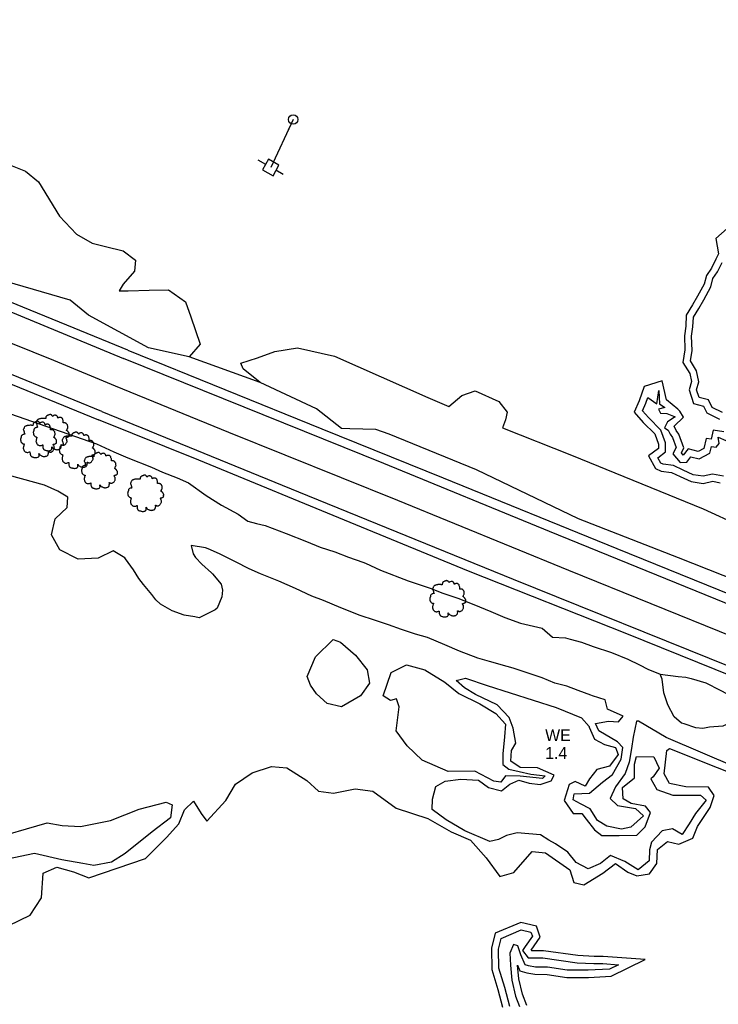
# Model space of a CAD drawing. Extents: x 2160437 to 2172832, y 205694 to 212444.
# Drawn here: x 2164673.6 to 2164968.4, y 209617.7 to 210032.9 of the extents above; entities that cross this region are included whole.
import ezdxf

# ---------------------------------------------------------------- set-up
doc = ezdxf.new("R2010")
doc.units = 0
for name, color, linetype in [('RD_EX_H2O', 7, 'Continuous'), ('RD_EX_H2O_Pond', 7, 'Continuous'), ('RD_EX_H2O_txCode', 7, 'Continuous'), ('RD_EX_LaneStripe', 7, 'Continuous'), ('RD_EX_Road', 7, 'Continuous'), ('RD_EX_UT', 7, 'Continuous'), ('RD_EX_UT_Guy', 7, 'Continuous'), ('RD_EX_VEG', 7, 'Continuous'), ('RD_EX_VEG_ShrubLine', 7, 'Continuous'), ('RD_EX_VEG_TreeLine', 7, 'Continuous')]:
    doc.layers.add(name, color=color, linetype=linetype)

# ---------------------------------------------------------------- blocks, each defined once
blk = doc.blocks.new('T2')
at = {"layer": 'RD_EX_VEG'}
for points in [[(0.05, 7.21), (-0.25, 7.24), (-0.57, 7.14), (-0.82, 7.04), (-1.05, 6.96), (-1.27, 6.86), (-1.57, 6.69), (-1.8, 6.49), (-1.92, 6.24), (-1.97, 6.01), (-2.02, 5.74), (-2.02, 5.56), (-2.15, 5.54), (-2.3, 5.56), (-2.55, 5.64), (-2.8, 5.64), (-3.05, 5.64), (-3.4, 5.61), (-3.75, 5.61), (-4.02, 5.56), (-4.35, 5.51), (-4.72, 5.39), (-5.07, 5.26), (-5.37, 5.01), (-5.62, 4.54), (-5.75, 4.19), (-5.9, 3.94), (-5.75, 3.49), (-5.57, 3.14), (-5.55, 2.94), (-5.47, 2.52), (-5.37, 2.29), (-5.25, 2.09), (-5.32, 2.07), (-5.7, 2.02), (-6, 1.92), (-6.42, 1.69), (-6.64, 1.47), (-6.74, 1.14), (-6.77, 0.79), (-6.87, 0.59), (-6.94, 0.32), (-6.97, 0.24), (-7.02, -0.08), (-6.92, -0.53), (-6.89, -0.88), (-6.77, -1.11), (-6.62, -1.28), (-6.44, -1.53), (-6.05, -1.76), (-5.72, -1.86), (-5.52, -1.88), (-5.7, -2.38), (-5.75, -2.73), (-5.87, -3.13), (-5.87, -3.21), (-5.92, -3.68), (-5.77, -4.01), (-5.7, -4.38), (-5.52, -4.61), (-5.25, -4.91), (-4.92, -5.13), (-4.42, -5.26), (-4.02, -5.23), (-3.45, -5.06), (-3.2, -4.98), (-3.22, -5.16), (-3.2, -5.53), (-3.2, -5.96), (-3.05, -6.28), (-2.95, -6.56), (-2.8, -6.81), (-2.47, -7.03), (-2.07, -7.11), (-1.65, -7.26), (-1.2, -7.33), (-0.7, -7.36), (-0.1, -7.21), (0.18, -7.08), (0.28, -6.91), (0.48, -6.53), (0.43, -6.31), (0.45, -5.71), (0.55, -5.88), (0.73, -6.23), (1.23, -6.53), (1.63, -6.71), (2.1, -6.86), (2.4, -6.93), (2.88, -6.86), (3.25, -6.78), (3.63, -6.66), (3.93, -6.38), (4.1, -6.11), (4.15, -5.83), (4.23, -5.46), (4.28, -5.28)], [(4.28, -5.28), (4.2, -5.11), (4.15, -4.86), (4.23, -4.88), (4.4, -4.93), (4.68, -5.06), (4.9, -5.13), (5.23, -5.11), (5.5, -5.01), (5.95, -4.73), (6.22, -4.26), (6.5, -3.86), (6.57, -3.53), (6.52, -3.31), (6.5, -2.81), (6.3, -2.56), (6.25, -2.43), (6.15, -2.03), (6.22, -1.98), (6.5, -1.93), (6.87, -1.81), (7.15, -1.68), (7.37, -1.51), (7.45, -1.28), (7.42, -0.88), (7.47, -0.48), (7.4, -0.33), (7.3, -0.18), (7.22, 0.02), (7.07, 0.17), (6.97, 0.32), (6.87, 0.42), (6.75, 0.57), (6.57, 0.69), (6.42, 0.74), (6.37, 0.89), (6.52, 1.09), (6.57, 1.19), (6.6, 1.42), (6.82, 1.77), (6.87, 2.17), (6.82, 2.59), (6.77, 2.87), (6.62, 3.14), (6.42, 3.39), (6.3, 3.56), (6.12, 3.69), (5.8, 3.81), (5.55, 3.86), (5.2, 3.86), (5, 3.91), (5.03, 3.96), (5.03, 4.11), (5.03, 4.39), (4.95, 4.84), (4.8, 5.34), (4.8, 5.36), (4.7, 5.61), (4.48, 5.81), (4.3, 5.91), (4.1, 6.04), (3.85, 6.06), (3.55, 6.06), (3.28, 6.01), (3.08, 5.91), (2.9, 5.79), (2.83, 5.94), (2.73, 6.24), (2.68, 6.39), (2.53, 6.56), (2.3, 6.76), (1.85, 6.89), (1.23, 6.81), (0.93, 6.61), (0.78, 6.44), (0.73, 6.56), (0.53, 6.76), (0.43, 6.94), (0.25, 7.06), (0.1, 7.16), (0, 7.21)]]:
    blk.add_spline(points, degree=3, dxfattribs=at)
blk = doc.blocks.new('PP')
at = {"layer": 'RD_EX_UT'}
for p, q in [((2.49, 2.51), (-2.51, 2.51)), ((-2.51, 2.51), (-2.51, -2.49)), ((2.49, -2.49), (2.49, 2.51)), ((-5.94, -0.05), (-2.47, -0.05)), ((-2.51, -2.49), (2.49, -2.49)), ((2.42, -0.05), (6.06, -0.05))]:
    blk.add_line(p, q, dxfattribs=at)

msp = doc.modelspace()

# ---------------------------------------------------------------- linework, layer by layer
at = {"layer": 'RD_EX_H2O'}
for points in [[(2164970.06, 209867.25), (2164965.79, 209869.38), (2164964.25, 209872.52), (2164960.22, 209873.59), (2164959.14, 209876.82), (2164960.11, 209880.23), (2164959.23, 209884.87), (2164956.57, 209888.99), (2164957.27, 209893.42), (2164957.06, 209899.44), (2164957.65, 209903.32), (2164957.83, 209907.37), (2164960.1, 209911.16), (2164962.24, 209914.76), (2164965.17, 209920.29), (2164966.09, 209923.72), (2164968.02, 209926.58), (2164970, 209930.5)], [(2164970.56, 209840.42), (2164965.98, 209841.31), (2164961.91, 209840.36), (2164957.76, 209841), (2164953.57, 209842.92), (2164949.51, 209844.84), (2164945.12, 209845.47), (2164944.06, 209845.94), (2164942.83, 209848.16), (2164946.15, 209850.64), (2164946.1, 209854.44), (2164944.18, 209859.85), (2164938.89, 209865.07), (2164936.4, 209867.97), (2164937.75, 209871.15), (2164938.57, 209873.54), (2164942.47, 209870.85), (2164943.26, 209876.56), (2164943.52, 209870.93), (2164945.85, 209869.29), (2164943.14, 209868.58), (2164943.95, 209866.9), (2164946.61, 209866.8), (2164950.13, 209865.42), (2164946.96, 209863.29), (2164945.63, 209860.82), (2164947.25, 209859.74), (2164947.99, 209858.16), (2164948.98, 209856.76), (2164950.56, 209852.47), (2164949.23, 209849.75), (2164952.27, 209846.19), (2164955.11, 209846.37), (2164956.77, 209848.51), (2164960.22, 209847.64), (2164964.84, 209850.08), (2164965.5, 209852.91), (2164967.52, 209852.61), (2164968.68, 209854.14), (2164968.28, 209856.89), (2164971.56, 209855.38)], [(2164659.94, 209686.88), (2164685.21, 209694.25), (2164691.59, 209693.1), (2164699.36, 209692.77), (2164712.02, 209695.25), (2164724.06, 209699.98), (2164735.38, 209702.93), (2164737.96, 209701.85), (2164737.21, 209696.37), (2164729.54, 209690.42), (2164718.11, 209681.28), (2164712.44, 209677.68), (2164704.92, 209676.28), (2164700.3, 209677.07), (2164691.47, 209678.65), (2164679.94, 209681.3), (2164668.45, 209678.91)], [(2164880.43, 209616.85), (2164878.25, 209624.77), (2164875.81, 209632.92), (2164875.63, 209641.03), (2164876.79, 209645.55), (2164885.26, 209649.11), (2164889.33, 209648.14), (2164889.92, 209646.5), (2164886.86, 209642.17), (2164885.81, 209640.48), (2164888.12, 209637.29), (2164894.35, 209637.29), (2164908.79, 209635.26), (2164915.89, 209634.93), (2164919.65, 209634.88), (2164926.22, 209634.42), (2164922.45, 209632.56), (2164913.45, 209632.11), (2164904.62, 209632.07), (2164896.37, 209633.34), (2164891.31, 209633.42), (2164888.27, 209633.99), (2164886.88, 209634.37), (2164885.11, 209638.63), (2164883.73, 209642.42), (2164881.92, 209642.92), (2164880.37, 209639.29), (2164880.65, 209634.25), (2164881.26, 209627.93), (2164882.86, 209621.11), (2164884.48, 209616.79)]]:
    msp.add_lwpolyline(points, dxfattribs=at)
at = {"layer": 'RD_EX_H2O_Pond'}
msp.add_lwpolyline([(2164893.35, 209689.13), (2164883.56, 209690.05), (2164879.03, 209688.89), (2164875.62, 209687.28), (2164871.91, 209686.35), (2164861.47, 209690.92), (2164853.54, 209695.46), (2164847.67, 209699.92), (2164847.81, 209704.29), (2164849.15, 209709.63), (2164853.07, 209711.84), (2164859.68, 209712.69), (2164867.19, 209712.18), (2164871.42, 209709.16), (2164876.91, 209707.75), (2164880.38, 209710.58), (2164884.21, 209712.18), (2164888.61, 209711.01), (2164893.19, 209710.41), (2164897.86, 209712), (2164899.09, 209714.39), (2164892.11, 209717.43), (2164884.77, 209717.63), (2164880.84, 209720.27), (2164881.05, 209724.79), (2164882.97, 209727.77), (2164881.77, 209734.12), (2164880.14, 209738.68), (2164875.13, 209744.02), (2164865.88, 209748.3), (2164861.26, 209751.13), (2164857.83, 209754.2), (2164861.69, 209755.19), (2164870.83, 209752.16), (2164899.96, 209742.83), (2164910.68, 209738.5), (2164913.85, 209734.82), (2164913.93, 209734.6), (2164916.1, 209729.5), (2164920.38, 209727.25), (2164924.95, 209725.94), (2164926.09, 209723.1), (2164922.49, 209718.1), (2164917.18, 209716.8), (2164913.96, 209712.77), (2164912.21, 209709.77), (2164907.95, 209711.66), (2164905.43, 209710.44), (2164903.39, 209703.68), (2164907.18, 209698.16), (2164910.81, 209698.23), (2164912.66, 209695.79), (2164916.16, 209691.24), (2164919.24, 209688.86), (2164926.5, 209688.87), (2164934.02, 209689.07), (2164937.54, 209692.55), (2164939.78, 209698.56), (2164937.67, 209701.24), (2164931.64, 209702.36), (2164928.23, 209704.41), (2164927.89, 209709.17), (2164933, 209713.26), (2164933.05, 209718.93), (2164933.81, 209722.25), (2164941.2, 209722.03), (2164943.38, 209717.23), (2164940.92, 209713.7), (2164939.96, 209712.75), (2164942.44, 209708.35), (2164949.16, 209705.92), (2164960.86, 209705.94), (2164963.26, 209703.8), (2164958.76, 209698.24), (2164956.04, 209693.87), (2164953.16, 209689.27), (2164949.03, 209691.71), (2164944.63, 209690.84), (2164940.14, 209686.12), (2164939.33, 209682.82), (2164939.15, 209678.23), (2164934.62, 209674.48), (2164928.91, 209677.97), (2164922.84, 209680.49), (2164918.65, 209677.13), (2164913.46, 209674.88), (2164908.38, 209677.49), (2164904.94, 209681.89), (2164899.65, 209685.38), (2164896.9, 209687.01)], close=True, dxfattribs=at)
at = {"layer": 'RD_EX_LaneStripe'}
for points in [[(2164053.38, 210147.25), (2164123.11, 210119.29), (2164196.85, 210089.22), (2164265.56, 210061.12), (2164336.65, 210032.35), (2164405.58, 210004.27), (2164479.64, 209974.11), (2164550.79, 209945.02), (2164618.79, 209917.14), (2164687.93, 209889.27), (2164713.96, 209878.5)], [(2164713.96, 209878.5), (2164761.8, 209859.02), (2164833.01, 209830.23), (2164905.18, 209800.77), (2164974.57, 209772.6), (2165045.57, 209743.73), (2165114.59, 209715.4), (2165186.42, 209686.18), (2165257.45, 209657.65), (2165327.49, 209628.98), (2165351.71, 209619.17)]]:
    msp.add_lwpolyline(points, dxfattribs=at)
at = {"layer": 'RD_EX_Road'}
for points in [[(2164719.32, 209893.53), (2164711.43, 209896.75), (2164660.02, 209917.67), (2164574.62, 209952.59), (2164515.44, 209976.77), (2164441.71, 210006.87), (2164361.41, 210039.86), (2164286.82, 210070.11), (2164199.81, 210105.86), (2164140.4, 210129.54), (2164103.67, 210144.43), (2164088.45, 210150.38), (2164055.87, 210164.02)], [(2164054.87, 210160.36), (2164149.67, 210121.83), (2164199.63, 210101.52), (2164285.68, 210066.64), (2164373.04, 210031.13), (2164462.58, 209994.39), (2164557.26, 209955.73), (2164630.42, 209925.95), (2164717.47, 209890.02)], [(2164708.26, 209867.65), (2164638.19, 209896.35), (2164549.03, 209932.58), (2164448.32, 209973.61), (2164369.65, 210006), (2164351.12, 210013.61), (2164297.36, 210035.43), (2164218.93, 210067.29), (2164124.14, 210105.98), (2164049.4, 210135.92)], [(2164346.67, 210011.3), (2164378.36, 209998.3), (2164454.1, 209967.4), (2164522.93, 209939.22), (2164591.97, 209911.12), (2164706.89, 209864.18)], [(2164719.32, 209893.53), (2164801.13, 209860.4), (2164852.34, 209839.67), (2164925.53, 209809.88), (2165006.4, 209777.19), (2165079.44, 209747.05), (2165147.78, 209719.5), (2165223.63, 209688.47), (2165295.33, 209659.22), (2165357.09, 209634.04)], [(2165355.66, 209630.84), (2165304.42, 209651.77), (2165236.8, 209679.06), (2165166.59, 209707.41), (2165107.77, 209731.24), (2165033.8, 209761.44), (2164971.08, 209787.01), (2164897.12, 209817.11), (2164827.21, 209845.74), (2164717.47, 209890.02)], [(2164708.26, 209867.65), (2164791.22, 209833.73), (2164881.75, 209797.03), (2164973.9, 209759.85), (2165049.76, 209728.91), (2165135.66, 209693.84), (2165203.67, 209666.14), (2165280.55, 209635.01), (2165347.69, 209607.9)], [(2165346.3, 209604.56), (2165269.06, 209635.97), (2165210.92, 209659.39), (2165137.15, 209689.5), (2165059.95, 209721.27), (2164996.92, 209746.76), (2164929.74, 209773.98), (2164862.92, 209800.29), (2164815.46, 209819.83), (2164749.27, 209847.18), (2164706.89, 209864.18)]]:
    msp.add_lwpolyline(points, dxfattribs=at)
at = {"layer": 'RD_EX_UT'}
msp.add_line((2164789.01, 209990.77), (2164786.84, 209986.27), dxfattribs=at)
msp.add_circle((2164789.01, 209990.77), 2, dxfattribs=at)
at = {"layer": 'RD_EX_UT_Guy'}
msp.add_lwpolyline([(2164789.01, 209990.77), (2164779.55, 209970.58)], dxfattribs=at)
at = {"layer": 'RD_EX_VEG_ShrubLine'}
for points in [[(2164972.11, 209944.78), (2164967.33, 209940.64), (2164968.43, 209934.15), (2164967.31, 209931.83), (2164965.43, 209928.1), (2164963.33, 209924.98), (2164962.37, 209921.4), (2164959.62, 209916.23), (2164957.53, 209912.7), (2164954.86, 209908.27), (2164954.66, 209903.61), (2164954.06, 209899.61), (2164954.26, 209893.6), (2164953.42, 209888.33), (2164956.4, 209883.74), (2164957.03, 209880.37), (2164956, 209876.75), (2164957.89, 209871.1), (2164962.16, 209869.97), (2164963.54, 209867.15), (2164968.93, 209864.46)], [(2164605.91, 209888.89), (2164706.09, 209854.04), (2164713.38, 209850.63), (2164719.26, 209848.2), (2164729.23, 209844.2), (2164733.89, 209842.13), (2164740.01, 209839.72), (2164744.79, 209837.54), (2164744.79, 209837.54), (2164752.38, 209832.2), (2164758.81, 209828.2), (2164765.74, 209824.35), (2164769.92, 209821.48), (2164773.5, 209820.49), (2164777.22, 209819.56), (2164786.05, 209816.24), (2164794.65, 209812.91), (2164800.35, 209810.5), (2164806.58, 209808.46), (2164812.32, 209806.27), (2164818.43, 209804.1), (2164819.52, 209803.74), (2164825.82, 209800.77), (2164837.5, 209796.3), (2164846.82, 209793.25), (2164852.12, 209791.02), (2164857.27, 209789.39), (2164858.5, 209788.91), (2164865.22, 209786.35), (2164872.37, 209783.3), (2164878.35, 209780.83), (2164884.86, 209778.48), (2164894.06, 209776.38), (2164898.4, 209772.53), (2164903.91, 209772.25), (2164905.9, 209771.73), (2164910.69, 209770.38), (2164915.61, 209768.62), (2164923.3, 209766.11), (2164930.16, 209763.19), (2164935.05, 209760.84), (2164938.57, 209759.04), (2164943.84, 209756.97)], [(2164775.16, 209879.93), (2164745.13, 209890.69)], [(2164970.65, 209859.1), (2164966.21, 209859.85), (2164965.38, 209855.96), (2164963.2, 209856.28), (2164962.23, 209852.1), (2164959.84, 209850.83), (2164955.61, 209851.9), (2164953.57, 209849.29), (2164952.79, 209850.21), (2164953.81, 209852.3), (2164951.66, 209858.17), (2164950.59, 209859.67), (2164949.73, 209861.53), (2164953.68, 209865.24), (2164952.15, 209867.85), (2164951.28, 209868.62), (2164946.45, 209872.54), (2164944.67, 209880.61), (2164937.02, 209878.26), (2164934.94, 209872.23), (2164932.91, 209867.43), (2164936.69, 209863.02), (2164941.58, 209858.2), (2164943.11, 209853.91), (2164943.13, 209852.13), (2164938.94, 209848.99), (2164941.93, 209843.6), (2164944.28, 209842.56), (2164948.64, 209841.93), (2164952.31, 209840.2), (2164956.89, 209838.1), (2164962.02, 209837.31), (2164966.04, 209838.24), (2164969.18, 209837.63)], [(2164976.33, 209717.49), (2164946.36, 209730.18), (2164934.68, 209737.1), (2164933.82, 209737.06), (2164932.44, 209730.42), (2164931.71, 209725.53), (2164930.81, 209719.87), (2164929, 209715.1), (2164924.97, 209709.4), (2164922.75, 209704.51), (2164925.82, 209701.59), (2164933.41, 209700.32), (2164936.75, 209697.16), (2164931.45, 209692.38), (2164927.59, 209691.51), (2164921.4, 209692.82), (2164917.41, 209695.19), (2164914.24, 209700.19), (2164910.27, 209702.19), (2164907.12, 209703.89), (2164907.59, 209706.43), (2164913.98, 209706.78), (2164913.98, 209706.78), (2164919.51, 209711.4), (2164923.77, 209714.66), (2164927.45, 209721.06), (2164928.15, 209726.03), (2164925.86, 209728.42), (2164917.96, 209733.06), (2164916.57, 209736.14), (2164922.07, 209737.18), (2164926.25, 209736.88), (2164928.2, 209739.25), (2164921.6, 209742.13), (2164920.57, 209746.1), (2164915.34, 209747.82), (2164914.57, 209748.11), (2164909.28, 209750.09), (2164904.44, 209751.88), (2164899.44, 209753.19), (2164899.44, 209753.19), (2164894, 209755.37), (2164885.6, 209758.2), (2164881.84, 209759.44), (2164879.33, 209760.14), (2164871.77, 209762.29), (2164866.9, 209763.73), (2164859.24, 209766.59), (2164852.95, 209769.32), (2164845.65, 209772.44), (2164845.65, 209772.44), (2164840.58, 209773.84), (2164834.75, 209775.71), (2164829.26, 209777.79), (2164823.31, 209779.64), (2164817.21, 209781.69), (2164809.19, 209784.83), (2164801.81, 209788.04), (2164801.81, 209788.04), (2164796.86, 209789.88), (2164789.97, 209792.99), (2164782.96, 209796.1), (2164775.26, 209799.27), (2164770.5, 209801.39), (2164770.5, 209801.39), (2164764.65, 209804.28), (2164757.95, 209807.67), (2164753.1, 209809.7), (2164752.09, 209810.15), (2164745.94, 209811.14), (2164746.81, 209807.7), (2164747.79, 209806.12), (2164750.45, 209803.33), (2164754.57, 209799.64), (2164755, 209799.27), (2164758.62, 209794.85), (2164759.27, 209792.4), (2164758.86, 209789.47), (2164756.92, 209784.81), (2164756.07, 209784.11), (2164749.36, 209780.74), (2164747.58, 209781.04), (2164743.08, 209781.84), (2164737.97, 209783.57), (2164737.97, 209783.57), (2164733.03, 209786.48), (2164731.01, 209788.27), (2164729.38, 209790.55), (2164725.88, 209794.68), (2164723.94, 209797.22), (2164721.69, 209800.92), (2164718.34, 209805.52), (2164718, 209805.97), (2164713.11, 209808.86), (2164706.79, 209805.86), (2164698.32, 209805.44), (2164690.62, 209809.29), (2164687.13, 209815.71), (2164688.6, 209822.37), (2164693.71, 209827.23), (2164693.93, 209831.51), (2164689.73, 209834.04), (2164684.14, 209836.59), (2164664.61, 209841.89)], [(2164669.06, 209650.92), (2164678.05, 209655.26), (2164682.79, 209662.69), (2164683.51, 209672.98), (2164689.26, 209675.53), (2164696.39, 209673.63), (2164702.86, 209671.05), (2164726.69, 209679.25), (2164729.69, 209682.23), (2164735.53, 209688.09), (2164740.83, 209693.83), (2164743.11, 209699.78), (2164746.94, 209703.41), (2164750.15, 209698.22), (2164752.63, 209695.02), (2164760.66, 209703.68), (2164764.63, 209710.61), (2164771.77, 209715.36), (2164779.92, 209718.04), (2164786.28, 209717.38), (2164794.74, 209712.13), (2164799.73, 209707.57), (2164806.05, 209706.69), (2164815.23, 209708.61), (2164822.69, 209707.58), (2164832.44, 209700.5), (2164845.77, 209696.09), (2164855.69, 209690.49), (2164863.8, 209686.89), (2164870.38, 209679.54), (2164876.19, 209671.57), (2164882.17, 209673.29), (2164889.9, 209682.21), (2164895.47, 209681.66), (2164905.69, 209674.43), (2164907.41, 209669.11), (2164911.68, 209668.06), (2164919.71, 209673.07), (2164925.04, 209677.12), (2164930.17, 209673.41), (2164933.92, 209671.86), (2164939.38, 209672.68), (2164942.41, 209677.09), (2164942.75, 209682.99), (2164946.89, 209686.37), (2164951.77, 209685.22), (2164957.61, 209687.85), (2164959.62, 209692.65), (2164964.92, 209700.67), (2164966.62, 209705.73), (2164964.28, 209709.23), (2164954.65, 209709.42), (2164947.81, 209710.9), (2164945.47, 209714.93), (2164946.63, 209724.72), (2164947.75, 209725.61), (2164987.93, 209709.59)], [(2164887.54, 209617.17), (2164885.73, 209621.98), (2164884.23, 209628.41), (2164883.66, 209634.29), (2164884.67, 209631.86), (2164887.6, 209631.06), (2164891.01, 209630.43), (2164896.12, 209630.34), (2164904.4, 209629.07), (2164913.53, 209629.11), (2164923.23, 209629.59), (2164937.46, 209636.65), (2164919.77, 209637.88), (2164915.98, 209637.93), (2164909.07, 209638.25), (2164894.56, 209640.29), (2164889.65, 209640.29), (2164889.42, 209640.6), (2164893.27, 209646.05), (2164891.6, 209650.69), (2164885, 209652.25), (2164874.26, 209647.74), (2164872.62, 209641.38), (2164872.82, 209632.45), (2164875.36, 209623.94), (2164877.39, 209616.58)]]:
    msp.add_lwpolyline(points, dxfattribs=at)
for points in [[(2164794.9, 209755.94), (2164798.47, 209764.24), (2164805.9, 209771.55), (2164809, 209770.42), (2164815.29, 209764.88), (2164820.16, 209758.82), (2164821.28, 209753.11), (2164817.36, 209747.77), (2164809.38, 209743.16), (2164803.33, 209744.53), (2164798.9, 209748.59), (2164796.29, 209752.32)], [(2164827.02, 209747.8), (2164830.39, 209757.58), (2164836.87, 209760.82), (2164844.62, 209758.7), (2164852.98, 209753.5), (2164858.89, 209748.84), (2164867.75, 209744.37), (2164874.49, 209740.36), (2164878.57, 209735.91), (2164878.16, 209730.52), (2164877.48, 209723.33), (2164877.42, 209718.86), (2164879.98, 209716.94), (2164884.35, 209715.85), (2164889.23, 209714.82), (2164895.28, 209714.12), (2164894.15, 209712.94), (2164884.83, 209713.96), (2164878.52, 209714.06), (2164876.56, 209711.39), (2164873.72, 209711.87), (2164865.7, 209716.09), (2164854.37, 209715.96), (2164843.46, 209720.68), (2164837.12, 209726.78), (2164832.53, 209733.07), (2164833.74, 209743.09), (2164832.6, 209746.59), (2164830.01, 209745.76)]]:
    msp.add_lwpolyline(points, close=True, dxfattribs=at)
at = {"layer": 'RD_EX_VEG_TreeLine'}
for points in [[(2164667.59, 209972.36), (2164676.06, 209969.01), (2164681.65, 209964.47), (2164690.48, 209949.98), (2164697.58, 209942.49), (2164704.23, 209938.57), (2164709.87, 209937.25), (2164717.26, 209935.39), (2164722.44, 209931.4), (2164722.06, 209926.77), (2164717.32, 209921.39), (2164715.56, 209918.52), (2164719.43, 209918.47), (2164728.31, 209918.88), (2164736.48, 209918.9), (2164743.62, 209913.92), (2164745.78, 209907.61), (2164749.78, 209896), (2164745.13, 209890.69), (2164728.04, 209894.47), (2164702.71, 209908.29), (2164694.93, 209914.64), (2164667.39, 209922.55)], [(2165001.98, 209786.06), (2164951.61, 209806), (2164909.43, 209822.48), (2164866.4, 209843.13), (2164829.46, 209858.07), (2164823.87, 209860.07), (2164812.97, 209860.35), (2164809.41, 209860.55), (2164798.87, 209868.82), (2164775.16, 209879.93), (2164767.88, 209885.68), (2164766.99, 209887.99), (2164773.94, 209890.3), (2164781.23, 209892.94), (2164790.79, 209894.51), (2164806.5, 209891.02), (2164845.79, 209873.54), (2164854.74, 209869.81), (2164860.17, 209874.35), (2164865.76, 209876.43), (2164875.83, 209871.84), (2164879.3, 209867.36), (2164878.56, 209864.22), (2164877.35, 209860.8), (2164906.45, 209849.27), (2164961.94, 209826.58), (2164992.56, 209812.52)]]:
    msp.add_lwpolyline(points, dxfattribs=at)
msp.add_lwpolyline([(2164980.12, 209740.91), (2164975.41, 209737.84), (2164971.76, 209735.69), (2164970.27, 209735.03), (2164964.65, 209734.53), (2164961.85, 209734.03), (2164958.9, 209734.26), (2164953.94, 209735.92), (2164952.86, 209736.33), (2164949.7, 209738.94), (2164947.06, 209744.06), (2164947.06, 209744.06), (2164945.41, 209749.11), (2164944.68, 209754.77), (2164943.84, 209756.97), (2164951.44, 209755.99), (2164954.71, 209755.68), (2164956.92, 209755.12), (2164963.11, 209753.27), (2164963.94, 209752.84), (2164968.32, 209750.54), (2164972.89, 209748.16), (2164972.89, 209748.16), (2164976.98, 209744.54)], close=True, dxfattribs=at)

# ---------------------------------------------------------------- block references
at = {"layer": 'RD_EX_UT', "xscale": 1.0199999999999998, "yscale": 1.02, "rotation": 150.43254}
msp.add_blockref('PP', (2164779.55, 209970.58), dxfattribs=at)
at = {"layer": 'RD_EX_VEG', "xscale": 1.0499999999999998, "yscale": 1.0499999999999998}
for p in [(2164681.37, 209855.94), (2164686.74, 209858.83), (2164697.71, 209851.41), (2164707.06, 209842.8), (2164726.56, 209833.26), (2164853.99, 209788.77)]:
    msp.add_blockref('T2', p, dxfattribs=at)

# ---------------------------------------------------------------- texts
at = {"layer": 'RD_EX_H2O_txCode'}
for s, p in [('WE', (2164895.33, 209728.69)), ('1.4', (2164895.33, 209721.19))]:
    msp.add_text(s, height=5, dxfattribs=at).set_placement(p)

doc.saveas('drawing.dxf')
